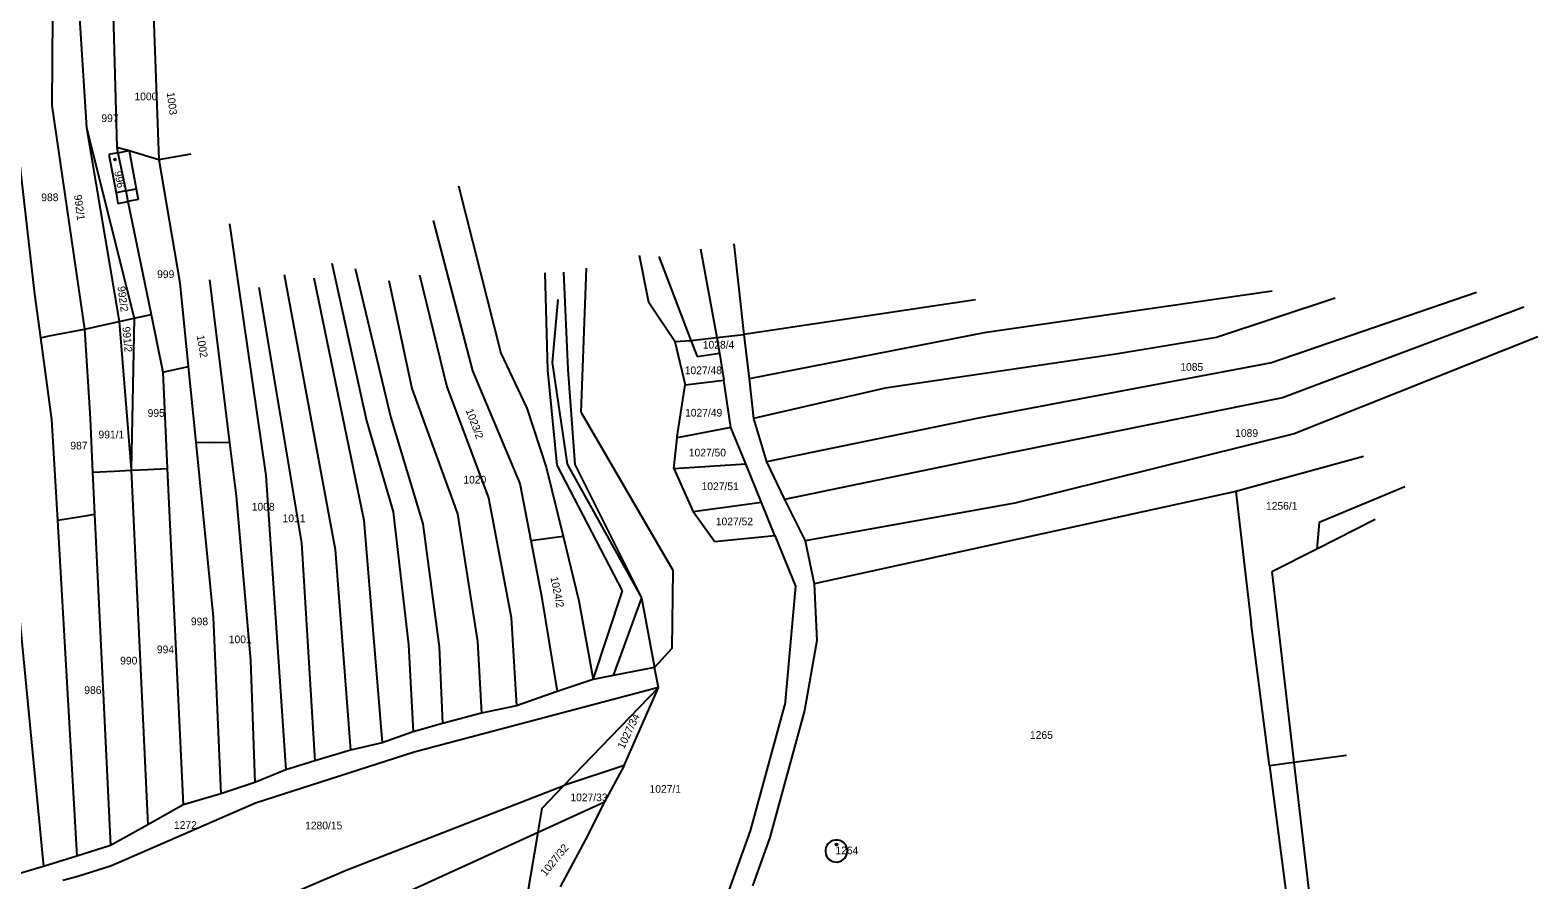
# Model space of a CAD drawing. Extents: x -563148 to -561712, y -1182311 to -1179502.
# Drawn here: x -562136.1 to -561842.1, y -1180528.3 to -1180362.6 of the extents above; entities that cross this region are included whole.
import ezdxf

# ---------------------------------------------------------------- set-up
doc = ezdxf.new("R2010")
doc.units = 0
for name, color, linetype in [('Vrstva 55', 7, 'Continuous'), ('Vrstva 56', 7, 'Continuous'), ('Vrstva 57', 7, 'Continuous')]:
    doc.layers.add(name, color=color, linetype=linetype)

msp = doc.modelspace()

# ---------------------------------------------------------------- linework, layer by layer
at = {"layer": 'Vrstva 55'}
for p, q in [((-562119.97, -1180357.13), (-562119.23, -1180385.38)), ((-562112.21, -1180355.93), (-562111.03, -1180387.77)), ((-562141.44, -1180359.85), (-562135.24, -1180414.04)), ((-562131.75, -1180359.71), (-562131.85, -1180377.27)), ((-562126.6, -1180358.14), (-562125.12, -1180381.59)), ((-562131.85, -1180377.27), (-562125.51, -1180420.87)), ((-562125.12, -1180381.59), (-562118.78, -1180419.41)), ((-562125.12, -1180381.59), (-562115.85, -1180418.77)), ((-562119.01, -1180386.48), (-562120.76, -1180386.82)), ((-562119.23, -1180385.38), (-562119.01, -1180386.48)), ((-562119.23, -1180385.38), (-562116.83, -1180386.06)), ((-562119.01, -1180386.48), (-562117.48, -1180393.93)), ((-562116.83, -1180386.06), (-562111.03, -1180387.77)), ((-562111.03, -1180387.77), (-562104.68, -1180386.66)), ((-562120.76, -1180386.82), (-562119.36, -1180394.3)), ((-562111.03, -1180387.77), (-562106.9, -1180411.88)), ((-562119.36, -1180394.3), (-562118.98, -1180396.36)), ((-562117.48, -1180393.93), (-562117.06, -1180395.98)), ((-562052.56, -1180392.91), (-562044.35, -1180425.58)), ((-562118.98, -1180396.36), (-562117.06, -1180395.98)), ((-562117.06, -1180395.98), (-562112.54, -1180418.04)), ((-562097.21, -1180400.32), (-562090.12, -1180449.42)), ((-562057.51, -1180399.72), (-562049.87, -1180429.01)), ((-561998.92, -1180404.23), (-561996.91, -1180421.95)), ((-562017.38, -1180406.47), (-562015.56, -1180415.6)), ((-562013.54, -1180406.69), (-562007.25, -1180423.09)), ((-562005.36, -1180405.2), (-562002.21, -1180422.54)), ((-562086.56, -1180410.24), (-562076.61, -1180463.84)), ((-562077.31, -1180407.99), (-562070.53, -1180438.75)), ((-562072.74, -1180409.06), (-562065.79, -1180438.16)), ((-562060.16, -1180410.29), (-562054.88, -1180432.12)), ((-562028.63, -1180437.14), (-562027.64, -1180409)), ((-562106.9, -1180411.88), (-562105.28, -1180428.15)), ((-562101.11, -1180411.29), (-562097.22, -1180443.04)), ((-562091.51, -1180412.76), (-562083.2, -1180462.54)), ((-562080.76, -1180410.85), (-562071.02, -1180458.13)), ((-562066.19, -1180411.42), (-562061.68, -1180432.47)), ((-562135.24, -1180414.04), (-562134.08, -1180422.55)), ((-562033.19, -1180415.13), (-562034.3, -1180427.39)), ((-562010.37, -1180423.29), (-562015.56, -1180415.6)), ((-561951.79, -1180415.17), (-561996.91, -1180421.95)), ((-561893.93, -1180413.49), (-561950.06, -1180421.63)), ((-561881.65, -1180414.86), (-561904.76, -1180422.5)), ((-561854.07, -1180413.73), (-561894.07, -1180427.45)), ((-562118.78, -1180419.41), (-562115.85, -1180418.77)), ((-562115.85, -1180418.77), (-562116.38, -1180448.29)), ((-562115.85, -1180418.77), (-562112.54, -1180418.04)), ((-562112.54, -1180418.04), (-562110.23, -1180429.29)), ((-561844.82, -1180416.58), (-561891.92, -1180434.26)), ((-562132.39, -1180422.22), (-562125.51, -1180420.87)), ((-562125.51, -1180420.87), (-562118.78, -1180419.41)), ((-562125.51, -1180420.87), (-562124.43, -1180438.34)), ((-562118.78, -1180419.41), (-562116.38, -1180448.29)), ((-562002.21, -1180422.54), (-561996.91, -1180421.95)), ((-561996.91, -1180421.95), (-561995.93, -1180430.57)), ((-561950.06, -1180421.63), (-561995.93, -1180430.57)), ((-562134.08, -1180422.55), (-562132.39, -1180422.22)), ((-562134.08, -1180422.55), (-562131.92, -1180438.48)), ((-562010.37, -1180423.29), (-562007.25, -1180423.09)), ((-562010.37, -1180423.29), (-562008.38, -1180431.74)), ((-562007.25, -1180423.09), (-562002.21, -1180422.54)), ((-562007.25, -1180423.09), (-562006.04, -1180426.24)), ((-562002.21, -1180422.54), (-562001.66, -1180425.58)), ((-561904.76, -1180422.5), (-561924.4, -1180425.79)), ((-561842.11, -1180422.4), (-561889.64, -1180441.34)), ((-562044.35, -1180425.58), (-562039.28, -1180436.32)), ((-562034.3, -1180427.39), (-562031.37, -1180447.2)), ((-562006.04, -1180426.24), (-562001.66, -1180425.58)), ((-562001.66, -1180425.58), (-562000.86, -1180430.84)), ((-561924.4, -1180425.79), (-561969.4, -1180432.37)), ((-561894.07, -1180427.45), (-561951.21, -1180438.23)), ((-562110.23, -1180429.29), (-562105.58, -1180428.22)), ((-562110.23, -1180429.29), (-562109.36, -1180448.04)), ((-562105.58, -1180428.22), (-562105.28, -1180428.15)), ((-562105.28, -1180428.15), (-562103.8, -1180442.95)), ((-562049.87, -1180429.01), (-562040.63, -1180451)), ((-562008.38, -1180431.74), (-562000.86, -1180430.84)), ((-561999.45, -1180440.09), (-562000.86, -1180430.84)), ((-561995.93, -1180430.57), (-561995.03, -1180438.31)), ((-562061.68, -1180432.47), (-562052.79, -1180456.93)), ((-562054.88, -1180432.12), (-562046.74, -1180453.81)), ((-562009.91, -1180441.81), (-562008.38, -1180431.74)), ((-561969.4, -1180432.37), (-561995.03, -1180438.31)), ((-562039.28, -1180436.32), (-562035.46, -1180447.78)), ((-561891.92, -1180434.26), (-561949.51, -1180445.9)), ((-562131.92, -1180438.48), (-562130.79, -1180458.15)), ((-562124.43, -1180438.34), (-562123.92, -1180448.8)), ((-562070.53, -1180438.75), (-562065.35, -1180456.5)), ((-562065.79, -1180438.16), (-562059.53, -1180458.88)), ((-562028.63, -1180437.14), (-562010.76, -1180467.89)), ((-561995.03, -1180438.31), (-561992.53, -1180446.79)), ((-561951.21, -1180438.23), (-561992.53, -1180446.79)), ((-562010.56, -1180448.09), (-562009.96, -1180442.12)), ((-561999.45, -1180440.09), (-562009.96, -1180442.12)), ((-562009.96, -1180442.12), (-562009.91, -1180441.81)), ((-561996.58, -1180447.13), (-561999.45, -1180440.09)), ((-561889.64, -1180441.34), (-561944.11, -1180454.83)), ((-562103.8, -1180442.95), (-562100.39, -1180477.08)), ((-562103.8, -1180442.95), (-562100.88, -1180442.99)), ((-562097.22, -1180443.04), (-562100.88, -1180442.99)), ((-562097.22, -1180443.04), (-562095.94, -1180453.5)), ((-562141.03, -1180447.53), (-562133.53, -1180525.72)), ((-562119.74, -1180448.58), (-562116.38, -1180448.41)), ((-562116.38, -1180448.41), (-562113.22, -1180448.24)), ((-562116.38, -1180448.29), (-562116.38, -1180448.41)), ((-562116.38, -1180448.41), (-562113.18, -1180517.55)), ((-562113.22, -1180448.24), (-562109.36, -1180448.04)), ((-562109.36, -1180448.04), (-562106.29, -1180513.71)), ((-562035.46, -1180447.78), (-562032.19, -1180461.27)), ((-562031.37, -1180447.2), (-562016.87, -1180473.33)), ((-562010.56, -1180448.09), (-561996.58, -1180447.13)), ((-562010.56, -1180448.09), (-562006.82, -1180456.55)), ((-561993.49, -1180454.72), (-561996.58, -1180447.13)), ((-561992.53, -1180446.79), (-561989.04, -1180454.11)), ((-561949.51, -1180445.9), (-561989.04, -1180454.11)), ((-561876.08, -1180445.74), (-561901.03, -1180452.53)), ((-562123.92, -1180448.8), (-562119.74, -1180448.58)), ((-562123.92, -1180448.8), (-562123.53, -1180457.01)), ((-562090.12, -1180449.42), (-562086.24, -1180506.83)), ((-562040.63, -1180451), (-562038.49, -1180462.12)), ((-562095.94, -1180453.5), (-562093.16, -1180485.53)), ((-562046.74, -1180453.81), (-562042.31, -1180477.15)), ((-561989.04, -1180454.11), (-561984.96, -1180462.16)), ((-561901.03, -1180452.53), (-561983.22, -1180470.55)), ((-561901.03, -1180452.53), (-561899.97, -1180461.5)), ((-561868.06, -1180451.66), (-561884.74, -1180458.58)), ((-562129.48, -1180457.94), (-562125.01, -1180457.24)), ((-562125.01, -1180457.24), (-562123.53, -1180457.01)), ((-562123.53, -1180457.01), (-562120.42, -1180521.6)), ((-562065.35, -1180456.5), (-562062.33, -1180482.44)), ((-562052.79, -1180456.93), (-562048.85, -1180481.79)), ((-561993.49, -1180454.72), (-562006.82, -1180456.55)), ((-562002.69, -1180462.32), (-562006.82, -1180456.55)), ((-561990.88, -1180461.12), (-561993.49, -1180454.72)), ((-561944.11, -1180454.83), (-561984.96, -1180462.16)), ((-562130.79, -1180458.15), (-562129.48, -1180457.94)), ((-562130.79, -1180458.15), (-562127.03, -1180523.7)), ((-562071.02, -1180458.13), (-562067.48, -1180501.6)), ((-562059.53, -1180458.88), (-562056.34, -1180482.88)), ((-561873.83, -1180458.04), (-561885.19, -1180463.78)), ((-561884.74, -1180458.58), (-561885.19, -1180463.78)), ((-562083.2, -1180462.54), (-562080.61, -1180505.12)), ((-562038.49, -1180462.12), (-562032.19, -1180461.27)), ((-562038.49, -1180462.12), (-562036.41, -1180472.96)), ((-562032.19, -1180461.27), (-562029.13, -1180473.88)), ((-562002.69, -1180462.32), (-561990.88, -1180461.12)), ((-561990.88, -1180461.12), (-561986.85, -1180471.02)), ((-561984.96, -1180462.16), (-561983.22, -1180470.55)), ((-561899.97, -1180461.5), (-561897.98, -1180478.31)), ((-562076.61, -1180463.84), (-562073.64, -1180503.04)), ((-561885.19, -1180463.78), (-561893.96, -1180468.21)), ((-562010.76, -1180467.89), (-562010.96, -1180483.18)), ((-561893.96, -1180468.21), (-561889.66, -1180505.44)), ((-561986.85, -1180471.02), (-561988.96, -1180494.22)), ((-561983.22, -1180470.55), (-561982.71, -1180481.63)), ((-562036.41, -1180472.96), (-562033.33, -1180491.55)), ((-562029.13, -1180473.88), (-562026.32, -1180489.26)), ((-562016.87, -1180473.33), (-562014.34, -1180486.87)), ((-562100.39, -1180477.08), (-562098.92, -1180511.53)), ((-562042.31, -1180477.15), (-562041.26, -1180494.4)), ((-561894.41, -1180506.08), (-561897.98, -1180478.31)), ((-562062.33, -1180482.44), (-562061.43, -1180499.44)), ((-562056.34, -1180482.88), (-562055.72, -1180497.81)), ((-562048.85, -1180481.79), (-562048.1, -1180495.83)), ((-562010.96, -1180483.18), (-562014.34, -1180486.87)), ((-561982.71, -1180481.63), (-561985.11, -1180495.28)), ((-562093.16, -1180485.53), (-562092.31, -1180509.35)), ((-562026.32, -1180489.26), (-562033.33, -1180491.55)), ((-562022.39, -1180488.48), (-562026.32, -1180489.26)), ((-562014.34, -1180486.87), (-562022.39, -1180488.48)), ((-562013.61, -1180490.8), (-562014.34, -1180486.87)), ((-562013.61, -1180490.8), (-562061.22, -1180503.43)), ((-562033.33, -1180491.55), (-562041.26, -1180494.4)), ((-562032.01, -1180509.92), (-562013.61, -1180490.8)), ((-562020.27, -1180506), (-562013.61, -1180490.8)), ((-562041.26, -1180494.4), (-562048.1, -1180495.83)), ((-561995.66, -1180518.72), (-561988.96, -1180494.22)), ((-561985.11, -1180495.28), (-561991.87, -1180520.07)), ((-562055.72, -1180497.81), (-562061.43, -1180499.44)), ((-562048.1, -1180495.83), (-562055.72, -1180497.81)), ((-562061.43, -1180499.44), (-562067.48, -1180501.6)), ((-562061.22, -1180503.43), (-562092.17, -1180513.35)), ((-562073.64, -1180503.04), (-562080.61, -1180505.12)), ((-562067.48, -1180501.6), (-562073.64, -1180503.04)), ((-561879.41, -1180504.07), (-561889.66, -1180505.44)), ((-562086.24, -1180506.83), (-562092.31, -1180509.35)), ((-562080.61, -1180505.12), (-562086.24, -1180506.83)), ((-562020.27, -1180506), (-562032.01, -1180509.92)), ((-562020.27, -1180506), (-562024.08, -1180513.1)), ((-561889.66, -1180505.44), (-561894.41, -1180506.08)), ((-561889.66, -1180505.44), (-561885.48, -1180541.63)), ((-562092.31, -1180509.35), (-562098.92, -1180511.53)), ((-562074.49, -1180526.41), (-562032.01, -1180509.92)), ((-562036.24, -1180514.32), (-562032.01, -1180509.92)), ((-562098.92, -1180511.53), (-562106.29, -1180513.71)), ((-562037.04, -1180519.01), (-562024.08, -1180513.1)), ((-562024.08, -1180513.1), (-562027.8, -1180520.41)), ((-562092.17, -1180513.35), (-562120.23, -1180525.59)), ((-562106.29, -1180513.71), (-562113.18, -1180517.55)), ((-562037.04, -1180519.01), (-562036.24, -1180514.32)), ((-562139.95, -1180565.94), (-562037.04, -1180519.01)), ((-562113.18, -1180517.55), (-562120.42, -1180521.6)), ((-562039.22, -1180531.72), (-562037.04, -1180519.01)), ((-562001.04, -1180533.76), (-561995.66, -1180518.72)), ((-562120.42, -1180521.6), (-562127.03, -1180523.7)), ((-562027.8, -1180520.41), (-562032.76, -1180529.67)), ((-561991.87, -1180520.07), (-561995.24, -1180529.47)), ((-562127.03, -1180523.7), (-562133.53, -1180525.72)), ((-562133.53, -1180525.72), (-562142.13, -1180528.22)), ((-562126.8, -1180527.69), (-562129.73, -1180528.41)), ((-562120.23, -1180525.59), (-562126.8, -1180527.69)), ((-562120.79, -1180546.19), (-562074.49, -1180526.41))]:
    msp.add_line(p, q, dxfattribs=at)
for start, end in [(94.542, 274.542), (274.542, 94.542)]:
    msp.add_arc((-561978.9, -1180522.69), 2.15, start, end, dxfattribs=at)
at = {"layer": 'Vrstva 56'}
for p, q in [((-562119.01, -1180386.48), (-562116.83, -1180386.06)), ((-562116.83, -1180386.06), (-562115.44, -1180393.53)), ((-562117.48, -1180393.93), (-562119.36, -1180394.3)), ((-562117.48, -1180393.93), (-562115.44, -1180393.53)), ((-562115.06, -1180395.59), (-562117.06, -1180395.98)), ((-562115.44, -1180393.53), (-562115.06, -1180395.59)), ((-562035.16, -1180428.9), (-562035.66, -1180409.88)), ((-562032.1, -1180409.74), (-562031.24, -1180428.75)), ((-562033.36, -1180447.39), (-562035.16, -1180428.9)), ((-562031.24, -1180428.75), (-562029.91, -1180447.26)), ((-562020.62, -1180471.96), (-562033.36, -1180447.39)), ((-562029.91, -1180447.26), (-562016.87, -1180473.33)), ((-562026.32, -1180489.26), (-562020.62, -1180471.96)), ((-562016.87, -1180473.33), (-562022.39, -1180488.48)), ((-561894.41, -1180506.08), (-561889.45, -1180544.59))]:
    msp.add_line(p, q, dxfattribs=at)
at = {"layer": 'Vrstva 57'}
for centre in [(-562119.56, -1180387.79), (-561978.87, -1180521.43)]:
    msp.add_circle(centre, 0.175, dxfattribs=at)

# ---------------------------------------------------------------- texts
for s, p in [('1000', (-562115.77, -1180376.24)), ('997', (-562122.22, -1180380.49)), ('988', (-562133.94, -1180395.92)), ('999', (-562111.34, -1180410.92)), ('1028/4', (-562004.94, -1180424.68)), ('1085', (-561911.83, -1180429.01)), ('1027/48', (-562008.46, -1180429.67)), ('995', (-562113.2, -1180437.99)), ('1027/49', (-562008.4, -1180437.94)), ('991/1', (-562122.78, -1180442.19)), ('1089', (-561901.13, -1180441.91)), ('987', (-562128.27, -1180444.35)), ('1027/50', (-562007.67, -1180445.72)), ('1020', (-562051.63, -1180451)), ('1027/51', (-562005.18, -1180452.29)), ('1008', (-562092.9, -1180456.28)), ('1011', (-562086.88, -1180458.54)), ('1256/1', (-561895.12, -1180456.11)), ('1027/52', (-562002.4, -1180459.15)), ('998', (-562104.76, -1180478.65)), ('1001', (-562097.37, -1180482.15)), ('994', (-562111.39, -1180484.11)), ('990', (-562118.55, -1180486.3)), ('986', (-562125.55, -1180492.05)), ('1265', (-561941.15, -1180500.81)), ('1027/1', (-562015.33, -1180511.33)), ('1027/33', (-562030.76, -1180512.98)), ('1272', (-562108.06, -1180518.37)), ('1280/15', (-562082.49, -1180518.46)), ('1264', (-561979.08, -1180523.32))]:
    msp.add_text(s, height=1.5, dxfattribs=at).set_placement(p)
for s, rotation, p in [('1003', 277.2423, (-562109.47, -1180374.75)), ('996', 281.1145, (-562119.73, -1180390.19)), ('992/1', 277.378, (-562127.56, -1180394.77)), ('992/2', 277.378, (-562119.07, -1180412.6)), ('991/2', 275.0948, (-562118.12, -1180420.46)), ('1002', 279.4097, (-562103.65, -1180422.16)), ('1023/2', 290.5722, (-562051.21, -1180436.73)), ('1024/2', 281.7369, (-562034.67, -1180469.33)), ('1027/34', 64.4038, (-562020.32, -1180502.9)), ('1027/32', 50.8056, (-562035.58, -1180527.72))]:
    msp.add_text(s, height=1.5, rotation=rotation, dxfattribs=at).set_placement(p)

doc.saveas('drawing.dxf')
